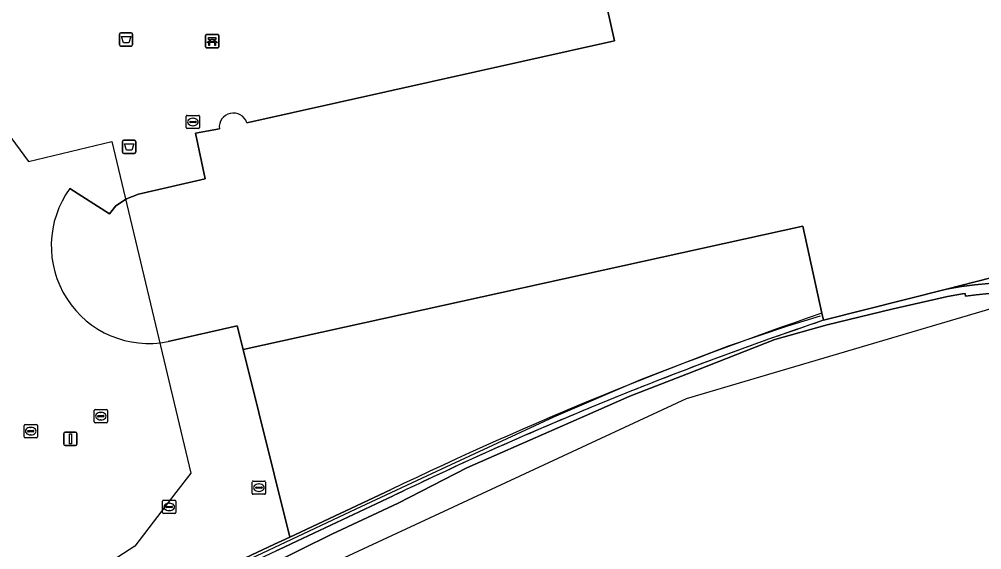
# Model space of a CAD drawing. Extents: x 160806 to 161707, y 383696 to 384148.
# Drawn here: x 161325.2 to 161397.7, y 383784.3 to 383824.3 of the extents above; entities that cross this region are included whole.
import ezdxf

# ---------------------------------------------------------------- set-up
doc = ezdxf.new("R2010")
doc.units = 0
for name, color, linetype in [('IMGEO_Afvalbak', 7, 'Continuous'), ('IMGEO_Bank', 7, 'Continuous'), ('IMGEO_Groenvoorziening', 7, 'Continuous'), ('IMGEO_Hek', 7, 'Continuous'), ('IMGEO_Kolk', 7, 'Continuous'), ('IMGEO_Lichtmast', 7, 'Continuous'), ('IMGEO_Muur', 7, 'Continuous'), ('IMGEO_Pand', 7, 'Continuous'), ('IMGEO_Pand_vergunning_verleend', 7, 'Continuous'), ('IMGEO_Parkeervlak_open', 7, 'Continuous'), ('IMGEO_Rioolput', 7, 'Continuous'), ('IMGEO_Spoorbaan_halfverhard', 7, 'Continuous'), ('IMGEO_Terreindeel_gesloten', 7, 'Continuous'), ('IMGEO_Terreindeel_halfverhard', 7, 'Continuous'), ('IMGEO_Voetgangersgebied_open', 7, 'Continuous')]:
    doc.layers.add(name, color=color, linetype=linetype)

msp = doc.modelspace()

# ---------------------------------------------------------------- linework, layer by layer
at = {"layer": 'IMGEO_Afvalbak'}
for p, q in [((161332.725, 383822.377), (161332.725, 383823.177)), ((161332.725, 383823.177), (161332.725, 383822.377)), ((161332.825, 383823.277), (161333.615, 383823.277)), ((161333.615, 383823.277), (161332.825, 383823.277)), ((161333.715, 383823.177), (161333.715, 383822.377)), ((161333.715, 383822.377), (161333.715, 383823.177)), ((161333.615, 383822.277), (161332.825, 383822.277)), ((161332.825, 383822.277), (161333.615, 383822.277)), ((161332.956, 383814.288), (161332.956, 383815.088)), ((161332.956, 383815.088), (161332.956, 383814.288)), ((161333.056, 383815.188), (161333.846, 383815.188)), ((161333.846, 383815.188), (161333.056, 383815.188)), ((161333.946, 383815.088), (161333.946, 383814.288)), ((161333.946, 383814.288), (161333.946, 383815.088)), ((161333.846, 383814.188), (161333.056, 383814.188)), ((161333.056, 383814.188), (161333.846, 383814.188))]:
    msp.add_line(p, q, dxfattribs=at)
for points in [[(161332.868, 383822.991), (161333.572, 383822.991), (161333.423, 383822.521), (161333.017, 383822.521), (161332.868, 383822.991)], [(161333.099, 383814.902), (161333.803, 383814.902), (161333.654, 383814.432), (161333.248, 383814.432), (161333.099, 383814.902)]]:
    msp.add_lwpolyline(points, dxfattribs=at)
for centre, start, end in [((161332.825, 383823.177), 90, 180), ((161332.825, 383823.177), 90, 180), ((161333.615, 383823.177), 0, 90), ((161333.615, 383823.177), 360, 90), ((161332.825, 383822.377), 180, 270), ((161332.825, 383822.377), 180, 270), ((161333.615, 383822.377), 270, 0), ((161333.615, 383822.377), 270, 0), ((161333.056, 383815.088), 90, 180), ((161333.056, 383815.088), 90, 180), ((161333.846, 383815.088), 0, 90), ((161333.846, 383815.088), 360, 90), ((161333.056, 383814.288), 180, 270), ((161333.056, 383814.288), 180, 270), ((161333.846, 383814.288), 270, 0), ((161333.846, 383814.288), 270, 0)]:
    msp.add_arc(centre, 0.1, start, end, dxfattribs=at)
at = {"layer": 'IMGEO_Bank'}
for p, q in [((161339.214, 383822.217), (161339.214, 383823.058)), ((161339.214, 383823.058), (161339.214, 383822.217)), ((161339.289, 383823.142), (161340.13, 383823.142)), ((161340.13, 383823.142), (161339.289, 383823.142)), ((161339.523, 383822.648), (161339.523, 383822.754)), ((161339.567, 383822.754), (161339.567, 383822.648)), ((161339.855, 383822.76), (161339.573, 383822.76)), ((161339.861, 383822.648), (161339.861, 383822.754)), ((161339.905, 383822.754), (161339.905, 383822.648)), ((161340.214, 383823.067), (161340.214, 383822.226)), ((161340.214, 383822.226), (161340.214, 383823.067)), ((161340.139, 383822.142), (161339.298, 383822.142)), ((161339.298, 383822.142), (161340.139, 383822.142)), ((161339.911, 383822.54), (161339.518, 383822.54)), ((161339.573, 383822.642), (161339.855, 383822.642))]:
    msp.add_line(p, q, dxfattribs=at)
for points in [[(161339.517, 383822.76), (161339.431, 383822.76), (161339.431, 383822.921), (161339.994, 383822.921), (161339.994, 383822.76), (161339.911, 383822.76)], [(161339.461, 383822.54), (161339.319, 383822.54), (161339.431, 383822.642), (161339.517, 383822.642)], [(161339.511, 383822.533), (161339.511, 383822.326), (161339.468, 383822.326), (161339.468, 383822.533)], [(161339.911, 383822.642), (161339.994, 383822.642), (161340.106, 383822.54), (161339.967, 383822.54)], [(161339.961, 383822.533), (161339.961, 383822.326), (161339.917, 383822.326), (161339.917, 383822.533)]]:
    msp.add_lwpolyline(points, dxfattribs=at)
for centre, radius, start, end in [((161339.292, 383823.064), 0.0779, 92.4484, 184.28452), ((161339.292, 383823.064), 0.0779, 92.4484, 184.28452), ((161339.516, 383822.753), 0.00671, 2.89567, 87.10433), ((161339.573, 383822.753), 0.00671, 92.89567, 177.10433), ((161339.855, 383822.753), 0.00671, 2.89567, 87.10433), ((161339.912, 383822.753), 0.00671, 92.89567, 177.10433), ((161340.136, 383823.064), 0.0779, 2.4484, 94.28452), ((161340.136, 383823.064), 0.0779, 2.4484, 94.28452), ((161339.292, 383822.22), 0.0779, 182.4484, 274.28452), ((161339.292, 383822.22), 0.0779, 182.4484, 274.28452), ((161339.461, 383822.533), 0.00671, 2.89567, 87.10433), ((161339.518, 383822.533), 0.00671, 92.89567, 177.10433), ((161339.516, 383822.649), 0.00671, 272.89567, 357.10433), ((161339.573, 383822.649), 0.00671, 182.89567, 267.10433), ((161339.855, 383822.649), 0.00671, 272.89567, 357.10433), ((161339.912, 383822.649), 0.00671, 182.89567, 267.10433), ((161339.91, 383822.533), 0.00671, 2.89567, 87.10433), ((161339.967, 383822.533), 0.00671, 92.89567, 177.10433), ((161340.136, 383822.22), 0.0779, 272.4484, 4.28452), ((161340.136, 383822.22), 0.0779, 272.4484, 4.28452)]:
    msp.add_arc(centre, radius, start, end, dxfattribs=at)
at = {"layer": 'IMGEO_Groenvoorziening'}
for points in [[(161385.797, 383801.62), (161385.681, 383802.147)], [(161353.142, 383788.84), (161345.557, 383785.277), (161344.962, 383784.997), (161344.422, 383784.744), (161331.617, 383778.728), (161306.126, 383766.767), (161306.17, 383766.569), (161306.227, 383766.312), (161344.529, 383784.251), (161345.081, 383784.51), (161345.678, 383784.79), (161353.357, 383788.389)]]:
    msp.add_lwpolyline(points, dxfattribs=at)
for centre, radius, start, end in [((161480.326, 383524.28), 293.544, 108.80944, 115.6753), ((161475.594, 383535.121), 281.221, 108.62127, 109.81165), ((161477.675, 383529.626), 287.096, 109.83068, 110.99678), ((161476.482, 383532.783), 283.721, 111.0002, 112.18017), ((161476.533, 383532.754), 283.767, 112.18767, 113.36738), ((161473.66, 383539.4), 276.527, 113.3671, 114.57779), ((161475.166, 383535.949), 280.291, 114.56431, 115.7586)]:
    msp.add_arc(centre, radius, start, end, dxfattribs=at)
at = {"layer": 'IMGEO_Hek'}
for points in [[(161304.913, 383765.977), (161306.17, 383766.569), (161314.338, 383770.42), (161324.98, 383775.393), (161337.778, 383781.392), (161350.576, 383787.419), (161357.031, 383790.441), (161365.479, 383794.338), (161372.031, 383797.151), (161378.634, 383799.703), (161383.104, 383801.204), (161385.56, 383801.947)], [(161342.045, 383799.414), (161345.557, 383785.277)]]:
    msp.add_lwpolyline(points, dxfattribs=at)
at = {"layer": 'IMGEO_Kolk'}
for p, q in [((161330.817, 383793.973), (161330.817, 383794.825)), ((161330.892, 383794.899), (161331.744, 383794.899)), ((161331.076, 383794.393), (161331.076, 383794.405)), ((161331.119, 383794.442), (161331.517, 383794.442)), ((161331.305, 383794.679), (161331.33, 383794.679)), ((161331.56, 383794.405), (161331.56, 383794.393)), ((161331.818, 383794.825), (161331.818, 383793.973)), ((161325.533, 383792.844), (161325.533, 383793.696)), ((161325.608, 383793.77), (161326.46, 383793.77)), ((161326.534, 383793.696), (161326.534, 383792.844)), ((161331.744, 383793.899), (161330.892, 383793.899)), ((161331.514, 383794.356), (161331.116, 383794.356)), ((161331.328, 383794.119), (161331.303, 383794.119)), ((161325.792, 383793.264), (161325.792, 383793.276)), ((161326.23, 383793.227), (161325.832, 383793.227)), ((161325.835, 383793.313), (161326.233, 383793.313)), ((161326.044, 383792.99), (161326.019, 383792.99)), ((161326.021, 383793.55), (161326.046, 383793.55)), ((161326.276, 383793.276), (161326.276, 383793.264)), ((161326.46, 383792.77), (161325.608, 383792.77)), ((161335.972, 383787.134), (161335.972, 383787.986)), ((161336.047, 383788.06), (161336.899, 383788.06)), ((161336.973, 383787.986), (161336.973, 383787.134)), ((161336.231, 383787.554), (161336.231, 383787.566)), ((161336.669, 383787.517), (161336.271, 383787.517)), ((161336.274, 383787.603), (161336.672, 383787.603)), ((161336.483, 383787.28), (161336.458, 383787.28)), ((161336.46, 383787.84), (161336.485, 383787.84)), ((161336.715, 383787.566), (161336.715, 383787.554)), ((161336.899, 383787.06), (161336.047, 383787.06))]:
    msp.add_line(p, q, dxfattribs=at)
for points in [[(161330.817, 383793.973), (161330.817, 383794.825)], [(161330.892, 383794.899), (161331.744, 383794.899)], [(161331.818, 383794.825), (161331.818, 383793.973)], [(161325.533, 383792.844), (161325.533, 383793.696)], [(161325.608, 383793.77), (161326.46, 383793.77)], [(161326.534, 383793.696), (161326.534, 383792.844)], [(161331.744, 383793.899), (161330.892, 383793.899)], [(161326.46, 383792.77), (161325.608, 383792.77)], [(161335.972, 383787.134), (161335.972, 383787.986)], [(161336.047, 383788.06), (161336.899, 383788.06)], [(161336.973, 383787.986), (161336.973, 383787.134)], [(161336.899, 383787.06), (161336.047, 383787.06)]]:
    msp.add_lwpolyline(points, dxfattribs=at)
for centre, radius, start, end in [((161330.894, 383794.823), 0.0765, 91.55205, 178.44795), ((161330.894, 383794.823), 0.0765, 91.55205, 178.44795), ((161331.116, 383794.402), 0.0403, 85.87752, 175.75265), ((161331.521, 383794.404), 0.0386, 1.73085, 96.63898), ((161331.742, 383794.823), 0.0765, 1.55205, 88.44795), ((161331.742, 383794.823), 0.0765, 1.55205, 88.44795), ((161325.61, 383793.694), 0.0765, 91.55205, 178.44795), ((161325.61, 383793.694), 0.0765, 91.55205, 178.44795), ((161326.458, 383793.694), 0.0765, 1.55205, 88.44795), ((161326.458, 383793.694), 0.0765, 1.55205, 88.44795), ((161330.894, 383793.975), 0.0765, 181.55205, 268.44795), ((161330.894, 383793.975), 0.0765, 181.55205, 268.44795), ((161331.113, 383794.392), 0.0366, 178.93798, 274.71019), ((161331.517, 383794.399), 0.043, 264.86636, 352.45326), ((161331.742, 383793.975), 0.0765, 271.55205, 358.44795), ((161331.742, 383793.975), 0.0765, 271.55205, 358.44795), ((161325.832, 383793.273), 0.0403, 85.87752, 175.75265), ((161325.829, 383793.263), 0.0366, 178.93798, 274.71019), ((161326.233, 383793.27), 0.043, 264.86636, 352.45326), ((161326.237, 383793.275), 0.0386, 1.73085, 96.63898), ((161325.61, 383792.846), 0.0765, 181.55205, 268.44795), ((161325.61, 383792.846), 0.0765, 181.55205, 268.44795), ((161326.458, 383792.846), 0.0765, 271.55205, 358.44795), ((161326.458, 383792.846), 0.0765, 271.55205, 358.44795), ((161336.049, 383787.984), 0.0765, 91.55205, 178.44795), ((161336.049, 383787.984), 0.0765, 91.55205, 178.44795), ((161336.897, 383787.984), 0.0765, 1.55205, 88.44795), ((161336.897, 383787.984), 0.0765, 1.55205, 88.44795), ((161336.271, 383787.563), 0.0403, 85.87752, 175.75265), ((161336.268, 383787.553), 0.0366, 178.93798, 274.71019), ((161336.672, 383787.56), 0.043, 264.86636, 352.45326), ((161336.676, 383787.565), 0.0386, 1.73085, 96.63898), ((161336.049, 383787.136), 0.0765, 181.55205, 268.44795), ((161336.049, 383787.136), 0.0765, 181.55205, 268.44795), ((161336.897, 383787.136), 0.0765, 271.55205, 358.44795), ((161336.897, 383787.136), 0.0765, 271.55205, 358.44795)]:
    msp.add_arc(centre, radius, start, end, dxfattribs=at)
for centre, major_axis, ratio, start_param, end_param in [((161331.304, 383794.399), (-0.387, 0.002), 0.722429, 4.712389, 7.853982), ((161331.329, 383794.399), (-0.39, 0.002), 0.717154, 1.570796, 4.712389), ((161326.02, 383793.27), (-0.387, 0.002), 0.722429, 4.712389, 7.853982), ((161326.045, 383793.27), (-0.39, 0.002), 0.717154, 1.570796, 4.712389), ((161336.459, 383787.56), (-0.387, 0.002), 0.722429, 4.712389, 7.853982), ((161336.484, 383787.56), (-0.39, 0.002), 0.717154, 1.570796, 4.712389)]:
    msp.add_ellipse(centre, major_axis=major_axis, ratio=ratio, start_param=start_param, end_param=end_param, dxfattribs=at)
at = {"layer": 'IMGEO_Lichtmast'}
for p, q in [((161328.526, 383792.291), (161328.526, 383793.091)), ((161328.526, 383793.091), (161328.526, 383792.291)), ((161328.626, 383793.191), (161329.416, 383793.191)), ((161329.416, 383793.191), (161328.626, 383793.191)), ((161329.516, 383793.091), (161329.516, 383792.291)), ((161329.516, 383792.291), (161329.516, 383793.091)), ((161329.416, 383792.191), (161328.626, 383792.191)), ((161328.626, 383792.191), (161329.416, 383792.191))]:
    msp.add_line(p, q, dxfattribs=at)
msp.add_lwpolyline([(161328.946, 383793.066), (161329.096, 383793.066), (161329.096, 383792.316), (161328.946, 383792.316), (161328.946, 383793.066)], dxfattribs=at)
for centre, start, end in [((161328.626, 383793.091), 90, 180), ((161328.626, 383793.091), 90, 180), ((161329.416, 383793.091), 0, 90), ((161329.416, 383793.091), 360, 90), ((161328.626, 383792.291), 180, 270), ((161328.626, 383792.291), 180, 270), ((161329.416, 383792.291), 270, 0), ((161329.416, 383792.291), 270, 0)]:
    msp.add_arc(centre, 0.1, start, end, dxfattribs=at)
at = {"layer": 'IMGEO_Muur'}
for points in [[(161345.678, 383784.79), (161353.357, 383788.389)], [(161285.653, 383756.655), (161285.978, 383756.8), (161296.767, 383761.881), (161303.663, 383765.111), (161305.021, 383765.747), (161306.227, 383766.312), (161344.529, 383784.251), (161345.081, 383784.51), (161345.678, 383784.79)]]:
    msp.add_lwpolyline(points, dxfattribs=at)
msp.add_arc((161475.803, 383534.557), 281.822, 108.62498, 115.75225, dxfattribs=at)
at = {"layer": 'IMGEO_Pand'}
for points in [[(161405.826, 383833.211), (161390.937, 383829.942), (161390.863, 383830.269), (161390.704, 383830.974), (161380.182, 383828.591), (161369.268, 383826.155), (161369.411, 383825.503), (161369.496, 383825.119), (161370.039, 383822.657), (161342.321, 383816.504)], [(161340.252, 383816.045), (161338.451, 383815.708), (161339.187, 383812.262), (161334.16, 383811.114), (161333.248, 383810.755), (161332.438, 383810.234), (161331.961, 383809.635), (161328.979, 383811.546)], [(161336.384, 383800.01), (161341.604, 383801.189), (161342.045, 383799.414), (161384.239, 383808.7), (161385.681, 383802.147), (161385.797, 383801.62), (161395.055, 383803.975), (161402.822, 383805.951)]]:
    msp.add_lwpolyline(points, dxfattribs=at)
for centre, radius, start, end in [((161341.311, 383816.162), 1.066, 18.69638, 186.32018), ((161334.946, 383807.231), 7.363, 144.12764, 281.26546)]:
    msp.add_arc(centre, radius, start, end, dxfattribs=at)
at = {"layer": 'IMGEO_Pand_vergunning_verleend'}
msp.add_lwpolyline([(161286.905, 383770.489), (161291.413, 383806.28), (161303.76, 383808.96), (161303.031, 383812.451), (161323.52, 383816.728), (161325.87, 383813.583), (161332.156, 383815.078), (161338.096, 383790.101), (161336.982, 383788.652), (161333.878, 383784.616), (161329.619, 383781.849), (161303.612, 383769.813), (161294.509, 383765.6), (161291.793, 383771.467)], close=True, dxfattribs=at)
at = {"layer": 'IMGEO_Parkeervlak_open'}
msp.add_lwpolyline([(161385.681, 383802.147), (161384.239, 383808.7), (161342.045, 383799.414), (161345.557, 383785.277), (161353.142, 383788.84)], dxfattribs=at)
msp.add_arc((161480.326, 383524.28), 293.544, 108.80944, 115.6753, dxfattribs=at)
at = {"layer": 'IMGEO_Rioolput'}
for p, q in [((161337.759, 383816.13), (161337.759, 383816.982)), ((161337.834, 383817.056), (161338.686, 383817.056)), ((161338.76, 383816.982), (161338.76, 383816.13)), ((161338.018, 383816.55), (161338.018, 383816.562)), ((161338.456, 383816.513), (161338.058, 383816.513)), ((161338.061, 383816.599), (161338.459, 383816.599)), ((161338.27, 383816.276), (161338.245, 383816.276)), ((161338.247, 383816.836), (161338.272, 383816.836)), ((161338.502, 383816.562), (161338.502, 383816.55)), ((161338.686, 383816.056), (161337.834, 383816.056)), ((161342.736, 383788.585), (161342.736, 383789.437)), ((161342.811, 383789.511), (161343.663, 383789.511)), ((161343.737, 383789.437), (161343.737, 383788.585)), ((161342.995, 383789.005), (161342.995, 383789.017)), ((161343.433, 383788.968), (161343.035, 383788.968)), ((161343.038, 383789.054), (161343.436, 383789.054)), ((161343.247, 383788.731), (161343.222, 383788.731)), ((161343.224, 383789.291), (161343.249, 383789.291)), ((161343.479, 383789.017), (161343.479, 383789.005)), ((161343.663, 383788.511), (161342.811, 383788.511))]:
    msp.add_line(p, q, dxfattribs=at)
for points in [[(161337.759, 383816.13), (161337.759, 383816.982)], [(161337.834, 383817.056), (161338.686, 383817.056)], [(161338.76, 383816.982), (161338.76, 383816.13)], [(161338.686, 383816.056), (161337.834, 383816.056)], [(161342.736, 383788.585), (161342.736, 383789.437)], [(161342.811, 383789.511), (161343.663, 383789.511)], [(161343.737, 383789.437), (161343.737, 383788.585)], [(161343.663, 383788.511), (161342.811, 383788.511)]]:
    msp.add_lwpolyline(points, dxfattribs=at)
for centre, radius, start, end in [((161337.836, 383816.98), 0.0765, 91.55205, 178.44795), ((161337.836, 383816.98), 0.0765, 91.55205, 178.44795), ((161338.684, 383816.98), 0.0765, 1.55205, 88.44795), ((161338.684, 383816.98), 0.0765, 1.55205, 88.44795), ((161338.058, 383816.559), 0.0403, 85.87752, 175.75265), ((161338.055, 383816.549), 0.0366, 178.93798, 274.71019), ((161338.459, 383816.556), 0.043, 264.86636, 352.45326), ((161338.463, 383816.561), 0.0386, 1.73085, 96.63898), ((161337.836, 383816.132), 0.0765, 181.55205, 268.44795), ((161337.836, 383816.132), 0.0765, 181.55205, 268.44795), ((161338.684, 383816.132), 0.0765, 271.55205, 358.44795), ((161338.684, 383816.132), 0.0765, 271.55205, 358.44795), ((161342.813, 383789.435), 0.0765, 91.55205, 178.44795), ((161342.813, 383789.435), 0.0765, 91.55205, 178.44795), ((161343.661, 383789.435), 0.0765, 1.55205, 88.44795), ((161343.661, 383789.435), 0.0765, 1.55205, 88.44795), ((161343.035, 383789.014), 0.0403, 85.87752, 175.75265), ((161343.032, 383789.004), 0.0366, 178.93798, 274.71019), ((161343.436, 383789.011), 0.043, 264.86636, 352.45326), ((161343.44, 383789.016), 0.0386, 1.73085, 96.63898), ((161342.813, 383788.587), 0.0765, 181.55205, 268.44795), ((161342.813, 383788.587), 0.0765, 181.55205, 268.44795), ((161343.661, 383788.587), 0.0765, 271.55205, 358.44795), ((161343.661, 383788.587), 0.0765, 271.55205, 358.44795)]:
    msp.add_arc(centre, radius, start, end, dxfattribs=at)
for centre, major_axis, ratio, start_param, end_param in [((161338.246, 383816.556), (-0.387, 0.002), 0.722429, 4.712389, 7.853982), ((161338.271, 383816.556), (-0.39, 0.002), 0.717154, 1.570796, 4.712389), ((161343.223, 383789.011), (-0.387, 0.002), 0.722429, 4.712389, 7.853982), ((161343.248, 383789.011), (-0.39, 0.002), 0.717154, 1.570796, 4.712389)]:
    msp.add_ellipse(centre, major_axis=major_axis, ratio=ratio, start_param=start_param, end_param=end_param, dxfattribs=at)
at = {"layer": 'IMGEO_Spoorbaan_halfverhard'}
for points in [[(161286.26, 383754.291), (161375.471, 383795.729), (161416.541, 383807.862)], [(161398.281, 383803.626), (161397.293, 383803.531), (161396.508, 383803.436), (161396.485, 383803.625), (161396.269, 383803.599), (161395.148, 383803.413), (161394.826, 383803.337), (161390.935, 383802.444), (161386.08, 383801.266), (161382.118, 383800.16), (161375.55, 383797.589), (161371.195, 383795.912), (161367.786, 383794.395), (161361.592, 383791.682), (161358.915, 383790.513), (161353.739, 383787.835), (161348.742, 383785.497), (161341.727, 383782.043)]]:
    msp.add_lwpolyline(points, dxfattribs=at)
at = {"layer": 'IMGEO_Terreindeel_gesloten'}
for points in [[(161398.236, 383804.385), (161397.211, 383804.287), (161396.188, 383804.163), (161395.055, 383803.975), (161385.797, 383801.62)], [(161341.727, 383782.043), (161348.742, 383785.497), (161353.739, 383787.835), (161358.915, 383790.513), (161361.592, 383791.682), (161367.786, 383794.395), (161371.195, 383795.912), (161375.55, 383797.589), (161382.118, 383800.16), (161386.08, 383801.266), (161390.935, 383802.444), (161394.826, 383803.337), (161395.148, 383803.413), (161396.269, 383803.599), (161396.485, 383803.625), (161396.508, 383803.436), (161397.293, 383803.531), (161398.281, 383803.626)], [(161353.357, 383788.389), (161345.678, 383784.79), (161345.081, 383784.51), (161344.529, 383784.251)]]:
    msp.add_lwpolyline(points, dxfattribs=at)
for centre, radius, start, end in [((161475.594, 383535.121), 281.221, 108.62127, 109.81165), ((161477.675, 383529.626), 287.096, 109.83068, 110.99678), ((161476.482, 383532.783), 283.721, 111.0002, 112.18017), ((161476.533, 383532.754), 283.767, 112.18767, 113.36738), ((161473.66, 383539.4), 276.527, 113.3671, 114.57779), ((161475.166, 383535.949), 280.291, 114.56431, 115.7586)]:
    msp.add_arc(centre, radius, start, end, dxfattribs=at)
at = {"layer": 'IMGEO_Terreindeel_halfverhard'}
msp.add_lwpolyline([(161402.822, 383805.951), (161395.055, 383803.975), (161396.188, 383804.163), (161397.211, 383804.287), (161398.236, 383804.385), (161399.8, 383804.422), (161402.095, 383804.991), (161406.414, 383806.079), (161407.396, 383806.385), (161407.377, 383806.449), (161407.286, 383806.741), (161402.977, 383805.44)], close=True, dxfattribs=at)
at = {"layer": 'IMGEO_Voetgangersgebied_open'}
for points in [[(161292.124, 383839.633), (161291.997, 383838.792), (161291.85, 383837.936), (161291.768, 383837.353), (161288.857, 383815.733), (161291.849, 383814.638), (161292.113, 383814.612), (161308.889, 383813.313), (161320.703, 383816.056), (161322.275, 383809.402), (161297.905, 383804.094), (161298.089, 383803.089), (161306.126, 383766.767), (161331.617, 383778.728), (161344.422, 383784.744), (161344.962, 383784.997), (161345.557, 383785.277), (161342.045, 383799.414), (161341.604, 383801.189), (161336.384, 383800.01)], [(161342.321, 383816.504), (161370.039, 383822.657), (161369.496, 383825.119), (161369.411, 383825.503), (161369.268, 383826.155), (161380.182, 383828.591), (161390.704, 383830.974)], [(161328.979, 383811.546), (161331.961, 383809.635), (161332.438, 383810.234), (161333.248, 383810.755), (161334.16, 383811.114), (161339.187, 383812.262), (161338.451, 383815.708), (161340.252, 383816.045)]]:
    msp.add_lwpolyline(points, dxfattribs=at)
for centre, radius, start, end in [((161341.311, 383816.162), 1.066, 18.69638, 186.32018), ((161334.946, 383807.231), 7.363, 144.12764, 281.26546)]:
    msp.add_arc(centre, radius, start, end, dxfattribs=at)

doc.saveas('drawing.dxf')
